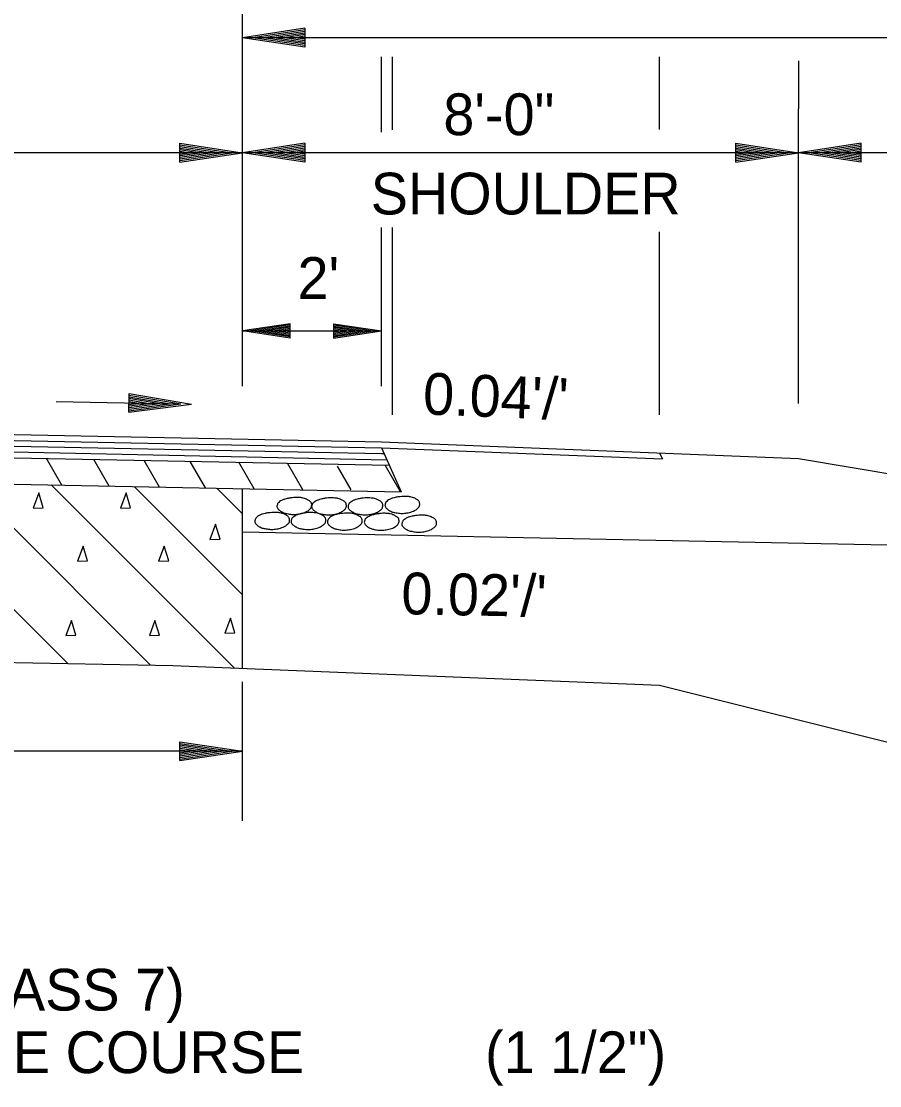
# Model space of a CAD drawing. Extents: x 634177 to 635904, y 289936 to 290970.
# Drawn here: x 635859.5 to 635871.85, y 290602.78 to 290618.08 of the extents above; entities that cross this region are included whole.
import ezdxf

# ---------------------------------------------------------------- set-up
doc = ezdxf.new("R2010")
doc.units = 0
for name, color, linetype in [('1', 7, 'Continuous'), ('4', 7, 'Continuous'), ('Default', 7, 'Continuous'), ('Level 13', 7, 'Continuous')]:
    doc.layers.add(name, color=color, linetype=linetype)

msp = doc.modelspace()

# ---------------------------------------------------------------- linework, layer by layer
at = {"layer": '1'}
for p, q in [((635857.548, 290611.465), (635860.165, 290608.848)), ((635858.738, 290611.441), (635861.355, 290608.824)), ((635859.929, 290611.417), (635862.564, 290608.782)), ((635861.12, 290611.393), (635862.678, 290609.835)), ((635862.31, 290611.369), (635862.678, 290611.002))]:
    msp.add_line(p, q, dxfattribs=at)
at = {"layer": '4'}
for points in [[(635859.748, 290611.302), (635859.668, 290611.083), (635859.813, 290611.089), (635859.748, 290611.302)], [(635861.007, 290611.302), (635860.926, 290611.083), (635861.071, 290611.089), (635861.007, 290611.302)], [(635862.293, 290610.85), (635862.212, 290610.632), (635862.357, 290610.637), (635862.293, 290610.85)], [(635860.386, 290610.537), (635860.305, 290610.318), (635860.45, 290610.324), (635860.386, 290610.537)], [(635861.554, 290610.537), (635861.473, 290610.318), (635861.618, 290610.324), (635861.554, 290610.537)], [(635860.219, 290609.468), (635860.138, 290609.25), (635860.284, 290609.255), (635860.219, 290609.468)], [(635861.42, 290609.468), (635861.34, 290609.25), (635861.485, 290609.255), (635861.42, 290609.468)], [(635862.505, 290609.502), (635862.424, 290609.283), (635862.57, 290609.288), (635862.505, 290609.502)]]:
    msp.add_lwpolyline(points, dxfattribs=at)
at = {"layer": 'Default'}
for p, q in [((635862.678, 290612.837), (635862.678, 290623.179)), ((635863.578, 290617.981), (635862.678, 290617.846)), ((635863.578, 290617.959), (635862.828, 290617.846)), ((635863.578, 290617.936), (635862.983, 290617.846)), ((635863.578, 290617.913), (635863.133, 290617.846)), ((635863.578, 290617.89), (635863.285, 290617.846)), ((635863.578, 290617.981), (635863.578, 290617.711)), ((635863.578, 290617.711), (635862.678, 290617.846)), ((635892.678, 290617.846), (635862.678, 290617.846)), ((635863.578, 290617.734), (635862.828, 290617.846)), ((635863.578, 290617.756), (635862.983, 290617.846)), ((635863.578, 290617.779), (635863.133, 290617.846)), ((635863.578, 290617.802), (635863.285, 290617.846)), ((635863.578, 290617.867), (635863.436, 290617.846)), ((635863.578, 290617.825), (635863.436, 290617.846)), ((635864.678, 290616.49), (635864.678, 290617.57)), ((635864.839, 290616.522), (635864.839, 290617.57)), ((635868.678, 290616.528), (635868.678, 290617.57)), ((635870.677, 290617.515), (635870.677, 290616.825)), ((635870.678, 290612.588), (635870.678, 290616.825)), ((635862.678, 290616.193), (635850.678, 290616.193)), ((635861.777, 290616.328), (635862.677, 290616.193)), ((635861.777, 290616.058), (635861.777, 290616.328)), ((635861.777, 290616.306), (635862.527, 290616.193)), ((635861.777, 290616.283), (635862.372, 290616.193)), ((635861.777, 290616.26), (635862.222, 290616.193)), ((635861.777, 290616.237), (635862.069, 290616.193)), ((635861.777, 290616.215), (635861.919, 290616.193)), ((635861.777, 290616.058), (635862.677, 290616.193)), ((635861.777, 290616.15), (635862.069, 290616.193)), ((635861.777, 290616.103), (635862.372, 290616.193)), ((635861.777, 290616.081), (635862.527, 290616.193)), ((635861.777, 290616.127), (635862.222, 290616.193)), ((635861.777, 290616.172), (635861.919, 290616.193)), ((635863.578, 290616.328), (635862.678, 290616.193)), ((635863.578, 290616.058), (635862.678, 290616.193)), ((635878.958, 290616.193), (635862.678, 290616.193)), ((635863.578, 290616.306), (635862.828, 290616.193)), ((635863.578, 290616.081), (635862.828, 290616.193)), ((635863.578, 290616.282), (635862.983, 290616.193)), ((635863.578, 290616.103), (635862.983, 290616.193)), ((635863.578, 290616.26), (635863.133, 290616.193)), ((635863.578, 290616.126), (635863.133, 290616.193)), ((635863.578, 290616.236), (635863.285, 290616.193)), ((635863.578, 290616.149), (635863.285, 290616.193)), ((635863.578, 290616.214), (635863.436, 290616.193)), ((635863.578, 290616.172), (635863.436, 290616.193)), ((635863.578, 290616.328), (635863.578, 290616.058)), ((635869.778, 290616.328), (635870.678, 290616.193)), ((635869.778, 290616.058), (635869.778, 290616.328)), ((635869.778, 290616.306), (635870.528, 290616.193)), ((635869.778, 290616.283), (635870.373, 290616.193)), ((635869.778, 290616.26), (635870.223, 290616.193)), ((635869.778, 290616.237), (635870.07, 290616.193)), ((635869.778, 290616.215), (635869.92, 290616.193)), ((635869.778, 290616.058), (635870.678, 290616.193)), ((635869.778, 290616.15), (635870.07, 290616.193)), ((635869.778, 290616.103), (635870.373, 290616.193)), ((635869.778, 290616.081), (635870.528, 290616.193)), ((635869.778, 290616.127), (635870.223, 290616.193)), ((635869.778, 290616.172), (635869.92, 290616.193)), ((635871.578, 290616.328), (635870.678, 290616.193)), ((635871.578, 290616.058), (635870.678, 290616.193)), ((635871.578, 290616.306), (635870.828, 290616.193)), ((635871.578, 290616.081), (635870.828, 290616.193)), ((635871.578, 290616.283), (635870.983, 290616.193)), ((635871.578, 290616.103), (635870.983, 290616.193)), ((635871.578, 290616.26), (635871.133, 290616.193)), ((635871.578, 290616.127), (635871.133, 290616.193)), ((635871.578, 290616.237), (635871.285, 290616.193)), ((635871.578, 290616.15), (635871.285, 290616.193)), ((635871.578, 290616.215), (635871.436, 290616.193)), ((635871.578, 290616.172), (635871.436, 290616.193)), ((635871.578, 290616.058), (635871.578, 290616.328)), ((635864.678, 290612.837), (635864.678, 290615.119)), ((635864.839, 290612.425), (635864.839, 290615.119)), ((635868.678, 290612.425), (635868.678, 290615.055)), ((635863.368, 290613.734), (635862.678, 290613.631)), ((635863.368, 290613.527), (635862.678, 290613.631)), ((635862.678, 290613.631), (635864.678, 290613.631)), ((635863.368, 290613.717), (635862.793, 290613.631)), ((635863.368, 290613.545), (635862.793, 290613.631)), ((635863.368, 290613.699), (635862.912, 290613.631)), ((635863.368, 290613.562), (635862.912, 290613.631)), ((635863.368, 290613.682), (635863.027, 290613.631)), ((635863.368, 290613.579), (635863.027, 290613.631)), ((635863.368, 290613.665), (635863.144, 290613.631)), ((635863.368, 290613.597), (635863.144, 290613.631)), ((635863.368, 290613.647), (635863.259, 290613.631)), ((635863.368, 290613.615), (635863.259, 290613.631)), ((635863.368, 290613.527), (635863.368, 290613.734)), ((635863.988, 290613.734), (635864.678, 290613.631)), ((635863.988, 290613.734), (635863.988, 290613.527)), ((635863.988, 290613.717), (635864.563, 290613.631)), ((635863.988, 290613.699), (635864.444, 290613.631)), ((635863.988, 290613.682), (635864.329, 290613.631)), ((635863.988, 290613.664), (635864.212, 290613.631)), ((635863.988, 290613.647), (635864.097, 290613.631)), ((635863.988, 290613.527), (635864.678, 290613.631)), ((635863.988, 290613.597), (635864.212, 290613.631)), ((635863.988, 290613.562), (635864.444, 290613.631)), ((635863.988, 290613.545), (635864.563, 290613.631)), ((635863.988, 290613.579), (635864.329, 290613.631)), ((635863.988, 290613.615), (635864.097, 290613.631)), ((635861.043, 290612.46), (635861.048, 290612.73)), ((635861.047, 290612.707), (635861.794, 290612.58)), ((635861.047, 290612.684), (635861.64, 290612.582)), ((635861.048, 290612.73), (635861.945, 290612.577)), ((635859.998, 290612.616), (635861.717, 290612.581)), ((635861.043, 290612.483), (635861.794, 290612.58)), ((635861.043, 290612.46), (635861.945, 290612.577)), ((635861.044, 290612.574), (635861.188, 290612.592)), ((635861.044, 290612.551), (635861.337, 290612.588)), ((635861.044, 290612.527), (635861.49, 290612.586)), ((635861.044, 290612.505), (635861.64, 290612.582)), ((635861.046, 290612.662), (635861.49, 290612.586)), ((635861.046, 290612.638), (635861.337, 290612.588)), ((635861.046, 290612.616), (635861.188, 290612.592)), ((635850.678, 290612.314), (635864.678, 290612.034)), ((635850.678, 290612.231), (635864.678, 290611.951)), ((635850.678, 290612.148), (635864.678, 290611.868)), ((635850.678, 290612.078), (635864.755, 290611.779)), ((635850.678, 290611.978), (635864.791, 290611.699)), ((635864.678, 290612.034), (635870.678, 290611.794)), ((635864.678, 290611.951), (635864.962, 290611.316)), ((635864.678, 290611.951), (635868.72, 290611.789)), ((635860.079, 290611.414), (635859.858, 290611.796)), ((635860.761, 290611.4), (635860.541, 290611.783)), ((635861.487, 290611.386), (635861.266, 290611.768)), ((635862.149, 290611.373), (635861.928, 290611.755)), ((635864.678, 290611.868), (635864.716, 290611.866)), ((635868.678, 290611.874), (635868.72, 290611.789)), ((635870.678, 290611.794), (635892.678, 290608.128)), ((635850.678, 290611.603), (635864.962, 290611.316)), ((635862.85, 290611.359), (635862.629, 290611.741)), ((635863.55, 290611.345), (635863.329, 290611.728)), ((635864.243, 290611.345), (635864.046, 290611.686)), ((635864.952, 290611.317), (635864.731, 290611.7)), ((635862.678, 290608.778), (635862.678, 290611.362)), ((635862.678, 290610.74), (635878.958, 290610.414)), ((635850.678, 290609.038), (635861.676, 290608.818)), ((635861.676, 290608.818), (635868.678, 290608.537)), ((635862.678, 290606.587), (635862.678, 290608.587)), ((635868.678, 290608.537), (635882.734, 290605.024)), ((635861.778, 290607.722), (635862.678, 290607.587)), ((635861.778, 290607.452), (635861.778, 290607.722)), ((635861.778, 290607.7), (635862.528, 290607.587)), ((635861.778, 290607.677), (635862.373, 290607.587)), ((635861.778, 290607.654), (635862.223, 290607.587)), ((635861.778, 290607.631), (635862.07, 290607.587)), ((635862.678, 290607.587), (635838.678, 290607.587)), ((635861.778, 290607.609), (635861.92, 290607.587)), ((635861.778, 290607.452), (635862.678, 290607.587)), ((635861.778, 290607.544), (635862.07, 290607.587)), ((635861.778, 290607.497), (635862.373, 290607.587)), ((635861.778, 290607.475), (635862.528, 290607.587)), ((635861.778, 290607.52), (635862.223, 290607.587)), ((635861.778, 290607.565), (635861.92, 290607.587))]:
    msp.add_line(p, q, dxfattribs=at)
msp.add_lwpolyline([(635862.678, 290610.74), (635862.678, 290611.362)], dxfattribs=at)
for points in [[(635863.194, 290611.159), (635863.184, 290611.142), (635863.179, 290611.127), (635863.175, 290611.107), (635863.178, 290611.095), (635863.188, 290611.076), (635863.2, 290611.061), (635863.221, 290611.045), (635863.235, 290611.033), (635863.247, 290611.029), (635863.273, 290611.016), (635863.318, 290611.004), (635863.386, 290610.993), (635863.455, 290610.994), (635863.528, 290611.006), (635863.601, 290611.032), (635863.643, 290611.061), (635863.669, 290611.092), (635863.675, 290611.117), (635863.674, 290611.14), (635863.666, 290611.164), (635863.657, 290611.175), (635863.643, 290611.187), (635863.625, 290611.197), (635863.604, 290611.21), (635863.587, 290611.216), (635863.554, 290611.227), (635863.507, 290611.234), (635863.443, 290611.236), (635863.396, 290611.232), (635863.348, 290611.226), (635863.323, 290611.22), (635863.289, 290611.212), (635863.25, 290611.197), (635863.228, 290611.185), (635863.201, 290611.165), (635863.189, 290611.154)], [(635863.693, 290611.153), (635863.683, 290611.136), (635863.678, 290611.121), (635863.674, 290611.101), (635863.677, 290611.089), (635863.687, 290611.07), (635863.699, 290611.055), (635863.72, 290611.039), (635863.734, 290611.027), (635863.746, 290611.023), (635863.772, 290611.01), (635863.817, 290610.998), (635863.885, 290610.987), (635863.954, 290610.988), (635864.027, 290611), (635864.1, 290611.026), (635864.142, 290611.055), (635864.168, 290611.086), (635864.174, 290611.111), (635864.173, 290611.134), (635864.165, 290611.158), (635864.156, 290611.169), (635864.142, 290611.181), (635864.124, 290611.191), (635864.103, 290611.204), (635864.086, 290611.21), (635864.053, 290611.221), (635864.006, 290611.228), (635863.942, 290611.23), (635863.895, 290611.226), (635863.847, 290611.22), (635863.822, 290611.214), (635863.788, 290611.206), (635863.749, 290611.191), (635863.727, 290611.179), (635863.7, 290611.159), (635863.688, 290611.148)], [(635864.217, 290611.153), (635864.207, 290611.136), (635864.202, 290611.121), (635864.198, 290611.101), (635864.201, 290611.089), (635864.211, 290611.07), (635864.223, 290611.055), (635864.244, 290611.039), (635864.258, 290611.027), (635864.27, 290611.023), (635864.296, 290611.01), (635864.341, 290610.998), (635864.409, 290610.987), (635864.478, 290610.988), (635864.551, 290611), (635864.624, 290611.026), (635864.666, 290611.055), (635864.692, 290611.086), (635864.698, 290611.111), (635864.697, 290611.134), (635864.689, 290611.158), (635864.68, 290611.169), (635864.666, 290611.181), (635864.648, 290611.191), (635864.627, 290611.204), (635864.61, 290611.21), (635864.577, 290611.221), (635864.53, 290611.228), (635864.466, 290611.23), (635864.419, 290611.226), (635864.371, 290611.22), (635864.346, 290611.214), (635864.312, 290611.206), (635864.273, 290611.191), (635864.251, 290611.179), (635864.224, 290611.159), (635864.212, 290611.148)], [(635864.748, 290611.174), (635864.738, 290611.157), (635864.733, 290611.142), (635864.729, 290611.122), (635864.732, 290611.11), (635864.742, 290611.091), (635864.754, 290611.076), (635864.775, 290611.06), (635864.789, 290611.048), (635864.801, 290611.044), (635864.827, 290611.031), (635864.872, 290611.019), (635864.94, 290611.008), (635865.009, 290611.009), (635865.082, 290611.021), (635865.155, 290611.047), (635865.197, 290611.076), (635865.223, 290611.107), (635865.229, 290611.132), (635865.228, 290611.155), (635865.22, 290611.179), (635865.211, 290611.19), (635865.197, 290611.202), (635865.179, 290611.212), (635865.158, 290611.225), (635865.141, 290611.231), (635865.108, 290611.242), (635865.061, 290611.249), (635864.997, 290611.251), (635864.95, 290611.247), (635864.902, 290611.241), (635864.877, 290611.235), (635864.843, 290611.227), (635864.804, 290611.212), (635864.782, 290611.2), (635864.755, 290611.18), (635864.743, 290611.169)], [(635862.875, 290610.944), (635862.865, 290610.927), (635862.86, 290610.912), (635862.856, 290610.892), (635862.859, 290610.88), (635862.869, 290610.861), (635862.881, 290610.846), (635862.902, 290610.83), (635862.916, 290610.818), (635862.928, 290610.814), (635862.954, 290610.801), (635862.999, 290610.789), (635863.067, 290610.778), (635863.136, 290610.779), (635863.209, 290610.791), (635863.282, 290610.817), (635863.324, 290610.846), (635863.35, 290610.877), (635863.356, 290610.902), (635863.355, 290610.925), (635863.347, 290610.949), (635863.338, 290610.96), (635863.324, 290610.972), (635863.306, 290610.982), (635863.285, 290610.995), (635863.268, 290611.001), (635863.235, 290611.012), (635863.188, 290611.019), (635863.124, 290611.021), (635863.077, 290611.017), (635863.029, 290611.011), (635863.004, 290611.005), (635862.97, 290610.997), (635862.931, 290610.982), (635862.909, 290610.97), (635862.882, 290610.95), (635862.87, 290610.939)], [(635863.397, 290610.942), (635863.387, 290610.925), (635863.382, 290610.91), (635863.378, 290610.89), (635863.381, 290610.878), (635863.391, 290610.859), (635863.403, 290610.844), (635863.424, 290610.828), (635863.438, 290610.816), (635863.45, 290610.812), (635863.476, 290610.799), (635863.521, 290610.787), (635863.589, 290610.776), (635863.658, 290610.777), (635863.731, 290610.789), (635863.804, 290610.815), (635863.846, 290610.844), (635863.872, 290610.875), (635863.878, 290610.9), (635863.877, 290610.923), (635863.869, 290610.947), (635863.86, 290610.958), (635863.846, 290610.97), (635863.828, 290610.98), (635863.807, 290610.993), (635863.79, 290610.999), (635863.757, 290611.01), (635863.71, 290611.017), (635863.646, 290611.019), (635863.599, 290611.015), (635863.551, 290611.009), (635863.526, 290611.003), (635863.492, 290610.995), (635863.453, 290610.98), (635863.431, 290610.968), (635863.404, 290610.948), (635863.392, 290610.937)], [(635863.92, 290610.934), (635863.91, 290610.917), (635863.905, 290610.902), (635863.901, 290610.882), (635863.904, 290610.87), (635863.914, 290610.851), (635863.926, 290610.836), (635863.947, 290610.82), (635863.961, 290610.808), (635863.973, 290610.804), (635863.999, 290610.791), (635864.044, 290610.779), (635864.112, 290610.768), (635864.181, 290610.769), (635864.254, 290610.781), (635864.327, 290610.807), (635864.369, 290610.836), (635864.395, 290610.867), (635864.401, 290610.892), (635864.4, 290610.915), (635864.392, 290610.939), (635864.383, 290610.95), (635864.369, 290610.962), (635864.351, 290610.972), (635864.33, 290610.985), (635864.313, 290610.991), (635864.28, 290611.002), (635864.233, 290611.009), (635864.169, 290611.011), (635864.122, 290611.007), (635864.074, 290611.001), (635864.049, 290610.995), (635864.015, 290610.987), (635863.976, 290610.972), (635863.954, 290610.96), (635863.927, 290610.94), (635863.915, 290610.929)], [(635864.451, 290610.931), (635864.441, 290610.914), (635864.436, 290610.899), (635864.432, 290610.879), (635864.435, 290610.867), (635864.445, 290610.848), (635864.457, 290610.833), (635864.478, 290610.817), (635864.492, 290610.805), (635864.504, 290610.801), (635864.53, 290610.788), (635864.575, 290610.776), (635864.643, 290610.765), (635864.712, 290610.766), (635864.785, 290610.778), (635864.858, 290610.804), (635864.9, 290610.833), (635864.926, 290610.864), (635864.932, 290610.889), (635864.931, 290610.912), (635864.923, 290610.936), (635864.914, 290610.947), (635864.9, 290610.959), (635864.882, 290610.969), (635864.861, 290610.982), (635864.844, 290610.988), (635864.811, 290610.999), (635864.764, 290611.006), (635864.7, 290611.008), (635864.653, 290611.004), (635864.605, 290610.998), (635864.58, 290610.992), (635864.546, 290610.984), (635864.507, 290610.969), (635864.485, 290610.957), (635864.458, 290610.937), (635864.446, 290610.926)], [(635864.99, 290610.904), (635864.98, 290610.887), (635864.975, 290610.872), (635864.971, 290610.852), (635864.974, 290610.84), (635864.984, 290610.821), (635864.996, 290610.806), (635865.017, 290610.79), (635865.031, 290610.778), (635865.043, 290610.774), (635865.069, 290610.761), (635865.114, 290610.749), (635865.182, 290610.738), (635865.251, 290610.739), (635865.324, 290610.751), (635865.397, 290610.777), (635865.439, 290610.806), (635865.465, 290610.837), (635865.471, 290610.862), (635865.47, 290610.885), (635865.462, 290610.909), (635865.453, 290610.92), (635865.439, 290610.932), (635865.421, 290610.942), (635865.4, 290610.955), (635865.383, 290610.961), (635865.35, 290610.972), (635865.303, 290610.979), (635865.239, 290610.981), (635865.192, 290610.977), (635865.144, 290610.971), (635865.119, 290610.965), (635865.085, 290610.957), (635865.046, 290610.942), (635865.024, 290610.93), (635864.997, 290610.91), (635864.985, 290610.899)]]:
    msp.add_spline(points, degree=3, dxfattribs=at)

# ---------------------------------------------------------------- texts
for s, p in [('8\'-0"', (635865.569, 290616.445)), ('SHOULDER', (635864.525, 290615.305)), ("2'", (635863.472, 290614.091))]:
    msp.add_text(s, height=0.6, dxfattribs=at).set_placement(p)
for s, rotation, p in [("0.04'/'", 357.7094, (635865.268, 290612.432)), ("0.02'/'", 358.854, (635864.961, 290609.559))]:
    msp.add_text(s, height=0.6, rotation=rotation, dxfattribs=at).set_placement(p)
at = {"layer": 'Level 13'}
for s, p in [('7" AGGREGATE BASE COURSE (CLASS 7)', (635845.735, 290603.859)), ('TO BE REPLACED WITH ACHM BASE COURSE', (635845.735, 290602.959)), ('(1 1/2")', (635866.17, 290602.959))]:
    msp.add_text(s, height=0.6, dxfattribs=at).set_placement(p)

doc.saveas('drawing.dxf')
